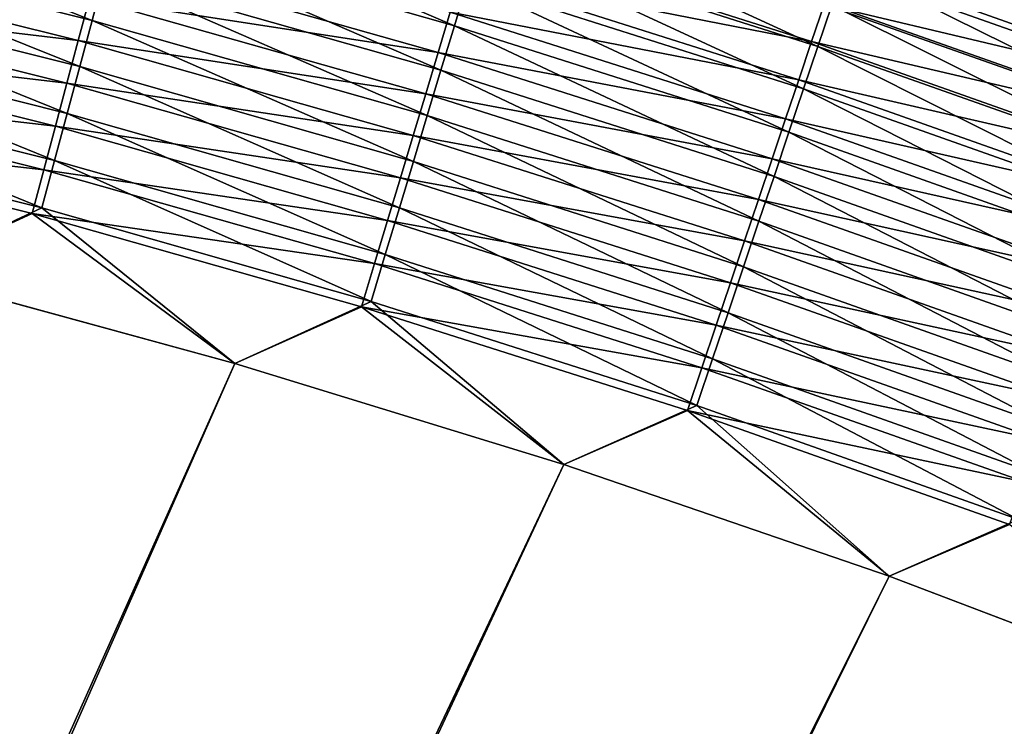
# Model space of a CAD drawing. Header units: metres. Extents: x -1 to 1402, y -1402 to 1.
# Tile 386 of 444: x 979 to 1014, y -181 to -156. Entities that reach past the tile are written whole.
import ezdxf

# ---------------------------------------------------------------- set-up
doc = ezdxf.new("R2010")
doc.units = ezdxf.units.M

msp = doc.modelspace()

# ---------------------------------------------------------------- linework, layer by layer
at = {"layer": 'None0'}
for points in [[(982.432434, -151.583496, -500.249329), (994.003845, -156.559311, -500.918549), (982.013, -153.150757, -500.919983)], [(982.432434, -151.583496, -500.249329), (994.472473, -155.00563, -500.247467), (994.003845, -156.559311, -500.918549)], [(969.538574, -151.723465, -501.515411), (981.151672, -156.369476, -502.031677), (969.154663, -153.357773, -502.03241)], [(981.151672, -156.369476, -502.031677), (969.538574, -151.723465, -501.515411), (981.585754, -154.747406, -501.514404)], [(1020.32019, -157.239548, -496.829987), (1008.347839, -152.998795, -496.834351), (1008.802673, -151.649033, -495.810425)], [(1020.32019, -157.239548, -496.829987), (1008.802673, -151.649033, -495.810425), (1020.81897, -155.905045, -495.805389)], [(995.379578, -151.997971, -498.683868), (1006.899353, -157.297287, -499.499451), (994.931335, -153.484222, -499.501892)], [(995.379578, -151.997971, -498.683868), (1007.395203, -155.82579, -498.680878), (1006.899353, -157.297287, -499.499451)], [(982.013, -153.150757, -500.919983), (993.526489, -158.142166, -501.513336), (981.585754, -154.747406, -501.514404)], [(982.013, -153.150757, -500.919983), (994.003845, -156.559311, -500.918549), (993.526489, -158.142166, -501.513336)], [(994.278564, -154.683395, -496.815979), (1006.677917, -157.124329, -496.059814), (994.690491, -153.314178, -496.062531)], [(994.690491, -153.314178, -496.062531), (1006.677917, -157.124329, -496.059814), (1007.12207, -155.803406, -495.240967)], [(1007.55365, -154.519867, -494.359039), (1019.94989, -157.510422, -493.411346), (1007.971741, -153.276352, -493.415955)], [(1019.805237, -158.617035, -497.788147), (1007.878357, -154.391998, -497.79184), (1008.347839, -152.998795, -496.834351)], [(1007.971741, -153.276352, -493.415955), (1019.94989, -157.510422, -493.411346), (1020.392822, -156.323166, -492.408295)], [(1019.805237, -158.617035, -497.788147), (1008.347839, -152.998795, -496.834351), (1020.32019, -157.239548, -496.829987)], [(969.154663, -153.357773, -502.03241), (980.711914, -158.012711, -502.471161), (968.765747, -155.013412, -502.471619)], [(969.154663, -153.357773, -502.03241), (981.151672, -156.369476, -502.031677), (980.711914, -158.012711, -502.471161)], [(1006.391785, -158.803619, -500.245514), (994.472473, -155.00563, -500.247467), (994.931335, -153.484222, -499.501892)], [(994.931335, -153.484222, -499.501892), (1006.899353, -157.297287, -499.499451), (1006.391785, -158.803619, -500.245514)], [(968.318359, -155.612106, -499.551178), (980.661743, -157.086929, -499.145996), (968.675476, -154.086884, -499.146637)], [(968.675476, -154.086884, -499.146637), (980.661743, -157.086929, -499.145996), (981.060486, -155.592606, -498.669556)], [(981.060486, -155.592606, -498.669556), (993.426208, -157.516403, -498.120789), (981.453064, -154.121689, -498.12207)], [(981.453064, -154.121689, -498.12207), (993.426208, -157.516403, -498.120789), (993.856873, -156.085037, -497.502686)], [(993.856873, -156.085037, -497.502686), (1006.222046, -158.480011, -496.813751), (994.278564, -154.683395, -496.815979)], [(994.278564, -154.683395, -496.815979), (1006.222046, -158.480011, -496.813751), (1006.677917, -157.124329, -496.059814)], [(1007.12207, -155.803406, -495.240967), (1019.491211, -158.739883, -494.355072), (1007.55365, -154.519867, -494.359039)], [(1007.878357, -154.391998, -497.79184), (1019.27533, -160.034683, -498.677795), (1007.395203, -155.82579, -498.680878)], [(1007.55365, -154.519867, -494.359039), (1019.491211, -158.739883, -494.355072), (1019.94989, -157.510422, -493.411346)], [(1019.27533, -160.034683, -498.677795), (1007.878357, -154.391998, -497.79184), (1019.805237, -158.617035, -497.788147)], [(968.765747, -155.013412, -502.471619), (980.267639, -159.672928, -502.832153), (968.372803, -156.686127, -502.832428)], [(968.765747, -155.013412, -502.471619), (980.711914, -158.012711, -502.471161), (980.267639, -159.672928, -502.832153)], [(993.041504, -159.750214, -502.030914), (981.151672, -156.369476, -502.031677), (981.585754, -154.747406, -501.514404)], [(981.585754, -154.747406, -501.514404), (993.526489, -158.142166, -501.513336), (993.041504, -159.750214, -502.030914)], [(994.472473, -155.00563, -500.247467), (1005.873413, -160.341934, -500.917023), (994.003845, -156.559311, -500.918549)], [(1005.873413, -160.341934, -500.917023), (994.472473, -155.00563, -500.247467), (1006.391785, -158.803619, -500.245514)], [(980.257751, -158.600769, -499.550751), (968.318359, -155.612106, -499.551178), (967.95752, -157.153091, -499.883453)], [(980.661743, -157.086929, -499.145996), (968.318359, -155.612106, -499.551178), (980.257751, -158.600769, -499.550751)], [(980.661743, -157.086929, -499.145996), (992.987488, -158.974625, -498.66861), (981.060486, -155.592606, -498.669556)], [(981.060486, -155.592606, -498.669556), (992.987488, -158.974625, -498.66861), (993.426208, -157.516403, -498.120789)], [(993.426208, -157.516403, -498.120789), (1005.755432, -159.867783, -497.500916), (993.856873, -156.085037, -497.502686)], [(993.856873, -156.085037, -497.502686), (1005.755432, -159.867783, -497.500916), (1006.222046, -158.480011, -496.813751)], [(1006.677917, -157.124329, -496.059814), (1019.0177, -160.008972, -495.237579), (1007.12207, -155.803406, -495.240967)], [(1007.395203, -155.82579, -498.680878), (1018.731506, -161.489639, -499.496918), (1006.899353, -157.297287, -499.499451)], [(1007.12207, -155.803406, -495.240967), (1019.0177, -160.008972, -495.237579), (1019.491211, -158.739883, -494.355072)], [(1007.395203, -155.82579, -498.680878), (1019.27533, -160.034683, -498.677795), (1018.731506, -161.489639, -499.496918)], [(981.151672, -156.369476, -502.031677), (992.550171, -161.379257, -502.470673), (980.711914, -158.012711, -502.471161)], [(992.550171, -161.379257, -502.470673), (981.151672, -156.369476, -502.031677), (993.041504, -159.750214, -502.030914)], [(979.819946, -161.345901, -503.113953), (967.976868, -158.371704, -503.114105), (968.372803, -156.686127, -502.832428)], [(968.372803, -156.686127, -502.832428), (980.267639, -159.672928, -502.832153), (979.819946, -161.345901, -503.113953)], [(994.003845, -156.559311, -500.918549), (1005.345337, -161.909149, -501.512207), (993.526489, -158.142166, -501.513336)], [(994.003845, -156.559311, -500.918549), (1005.873413, -160.341934, -500.917023), (1005.345337, -161.909149, -501.512207)], [(967.593933, -158.705887, -500.142883), (979.849609, -160.130249, -499.88324), (967.95752, -157.153091, -499.883453)], [(967.95752, -157.153091, -499.883453), (979.849609, -160.130249, -499.88324), (980.257751, -158.600769, -499.550751)], [(992.541809, -160.45607, -499.145325), (980.661743, -157.086929, -499.145996), (980.257751, -158.600769, -499.550751)], [(992.987488, -158.974625, -498.66861), (980.661743, -157.086929, -499.145996), (992.541809, -160.45607, -499.145325)], [(1006.222046, -158.480011, -496.813751), (1018.530457, -161.315048, -496.056976), (1006.677917, -157.124329, -496.059814)], [(1006.677917, -157.124329, -496.059814), (1018.530457, -161.315048, -496.056976), (1019.0177, -160.008972, -495.237579)], [(992.987488, -158.974625, -498.66861), (1005.278931, -161.285004, -498.119415), (993.426208, -157.516403, -498.120789)], [(993.426208, -157.516403, -498.120789), (1005.278931, -161.285004, -498.119415), (1005.755432, -159.867783, -497.500916)], [(1006.899353, -157.297287, -499.499451), (1018.174744, -162.979065, -500.243469), (1006.391785, -158.803619, -500.245514)], [(1006.899353, -157.297287, -499.499451), (1018.731506, -161.489639, -499.496918), (1018.174744, -162.979065, -500.243469)], [(980.711914, -158.012711, -502.471161), (992.053772, -163.025146, -502.831848), (980.267639, -159.672928, -502.832153)], [(980.711914, -158.012711, -502.471161), (992.550171, -161.379257, -502.470673), (992.053772, -163.025146, -502.831848)], [(993.526489, -158.142166, -501.513336), (1004.808838, -163.501312, -502.030121), (993.041504, -159.750214, -502.030914)], [(993.526489, -158.142166, -501.513336), (1005.345337, -161.909149, -501.512207), (1004.808838, -163.501312, -502.030121)], [(967.976868, -158.371704, -503.114105), (979.369995, -163.027405, -503.315948), (967.578918, -160.065872, -503.31601)], [(979.369995, -163.027405, -503.315948), (967.976868, -158.371704, -503.114105), (979.819946, -161.345901, -503.113953)], [(1005.755432, -159.867783, -497.500916), (1018.030334, -162.655502, -496.811432), (1006.222046, -158.480011, -496.813751)], [(1006.222046, -158.480011, -496.813751), (1018.030334, -162.655502, -496.811432), (1018.530457, -161.315048, -496.056976)], [(979.438354, -161.671478, -500.142792), (967.593933, -158.705887, -500.142883), (967.228516, -160.266617, -500.328827)], [(979.849609, -160.130249, -499.88324), (967.593933, -158.705887, -500.142883), (979.438354, -161.671478, -500.142792)], [(979.849609, -160.130249, -499.88324), (992.090271, -161.956863, -499.550323), (980.257751, -158.600769, -499.550751)], [(980.257751, -158.600769, -499.550751), (992.090271, -161.956863, -499.550323), (992.541809, -160.45607, -499.145325)], [(1017.606201, -164.500137, -500.915436), (1005.873413, -160.341934, -500.917023), (1006.391785, -158.803619, -500.245514)], [(1006.391785, -158.803619, -500.245514), (1018.174744, -162.979065, -500.243469), (1017.606201, -164.500137, -500.915436)], [(1004.793457, -162.728851, -498.667572), (992.987488, -158.974625, -498.66861), (992.541809, -160.45607, -499.145325)], [(1005.278931, -161.285004, -498.119415), (992.987488, -158.974625, -498.66861), (1004.793457, -162.728851, -498.667572)], [(980.267639, -159.672928, -502.832153), (991.553528, -164.683685, -503.113831), (979.819946, -161.345901, -503.113953)], [(980.267639, -159.672928, -502.832153), (992.053772, -163.025146, -502.831848), (991.553528, -164.683685, -503.113831)], [(1004.26532, -165.114304, -502.470123), (992.550171, -161.379257, -502.470673), (993.041504, -159.750214, -502.030914)], [(993.041504, -159.750214, -502.030914), (1004.808838, -163.501312, -502.030121), (1004.26532, -165.114304, -502.470123)], [(1005.278931, -161.285004, -498.119415), (1017.518372, -164.02771, -497.499054), (1005.755432, -159.867783, -497.500916)], [(1005.755432, -159.867783, -497.500916), (1017.518372, -164.02771, -497.499054), (1018.030334, -162.655502, -496.811432)], [(967.228516, -160.266617, -500.328827), (974.433777, -165.328979, -500.477753), (979.024963, -163.220566, -500.328796)], [(979.438354, -161.671478, -500.142792), (967.228516, -160.266617, -500.328827), (979.024963, -163.220566, -500.328796)], [(979.369995, -163.027405, -503.315948), (974.433777, -165.328995, -503.477753), (967.578918, -160.065872, -503.31601)], [(991.634094, -163.47316, -499.882965), (979.849609, -160.130249, -499.88324), (979.438354, -161.671478, -500.142792)], [(992.090271, -161.956863, -499.550323), (979.849609, -160.130249, -499.88324), (991.634094, -163.47316, -499.882965)], [(992.090271, -161.956863, -499.550323), (1004.300232, -164.195679, -499.144592), (992.541809, -160.45607, -499.145325)], [(992.541809, -160.45607, -499.145325), (1004.300232, -164.195679, -499.144592), (1004.793457, -162.728851, -498.667572)], [(1005.873413, -160.341934, -500.917023), (1017.026917, -166.049789, -501.511017), (1005.345337, -161.909149, -501.512207)], [(1017.026917, -166.049789, -501.511017), (1005.873413, -160.341934, -500.917023), (1017.606201, -164.500137, -500.915436)], [(991.050781, -166.350693, -503.315918), (979.369995, -163.027405, -503.315948), (979.819946, -161.345901, -503.113953)], [(979.819946, -161.345901, -503.113953), (991.553528, -164.683685, -503.113831), (991.050781, -166.350693, -503.315918)], [(1016.995544, -165.429062, -498.11795), (1005.278931, -161.285004, -498.119415), (1004.793457, -162.728851, -498.667572)], [(1017.518372, -164.02771, -497.499054), (1005.278931, -161.285004, -498.119415), (1016.995544, -165.429062, -498.11795)], [(991.174377, -165.001114, -500.14267), (979.438354, -161.671478, -500.142792), (979.024963, -163.220566, -500.328796)], [(991.634094, -163.47316, -499.882965), (979.438354, -161.671478, -500.142792), (991.174377, -165.001114, -500.14267)], [(992.550171, -161.379257, -502.470673), (1003.716187, -166.743958, -502.831543), (992.053772, -163.025146, -502.831848)], [(1003.716187, -166.743958, -502.831543), (992.550171, -161.379257, -502.470673), (1004.26532, -165.114304, -502.470123)], [(1003.800598, -165.681702, -499.549835), (992.090271, -161.956863, -499.550323), (991.634094, -163.47316, -499.882965)], [(1004.300232, -164.195679, -499.144592), (992.090271, -161.956863, -499.550323), (1003.800598, -165.681702, -499.549835)], [(1005.345337, -161.909149, -501.512207), (1016.438477, -167.624146, -502.029266), (1004.808838, -163.501312, -502.030121)], [(1005.345337, -161.909149, -501.512207), (1017.026917, -166.049789, -501.511017), (1016.438477, -167.624146, -502.029266)], [(1004.300232, -164.195679, -499.144592), (1016.462891, -166.856766, -498.666504), (1004.793457, -162.728851, -498.667572)], [(1004.793457, -162.728851, -498.667572), (1016.462891, -166.856766, -498.666504), (1016.995544, -165.429062, -498.11795)], [(986.21344, -168.541031, -503.477753), (974.433777, -165.328995, -503.477753), (979.369995, -163.027405, -503.315948)], [(991.050781, -166.350693, -503.315918), (986.21344, -168.541031, -503.477753), (979.369995, -163.027405, -503.315948)], [(992.053772, -163.025146, -502.831848), (1003.162842, -168.386154, -503.113678), (991.553528, -164.683685, -503.113831)], [(992.053772, -163.025146, -502.831848), (1003.716187, -166.743958, -502.831543), (1003.162842, -168.386154, -503.113678)], [(974.433777, -165.328979, -500.477753), (986.21344, -168.541031, -500.477753), (979.024963, -163.220566, -500.328796)], [(979.024963, -163.220566, -500.328796), (986.21344, -168.541031, -500.477753), (990.712341, -166.53688, -500.328766)], [(991.174377, -165.001114, -500.14267), (979.024963, -163.220566, -500.328796), (990.712341, -166.53688, -500.328766)], [(1003.295776, -167.183075, -499.88269), (991.634094, -163.47316, -499.882965), (991.174377, -165.001114, -500.14267)], [(1003.800598, -165.681702, -499.549835), (991.634094, -163.47316, -499.882965), (1003.295776, -167.183075, -499.88269)], [(1004.808838, -163.501312, -502.030121), (1015.842285, -169.219086, -502.469574), (1004.26532, -165.114304, -502.470123)], [(1004.808838, -163.501312, -502.030121), (1016.438477, -167.624146, -502.029266), (1015.842285, -169.219086, -502.469574)], [(1015.921753, -168.307205, -499.143829), (1004.300232, -164.195679, -499.144592), (1003.800598, -165.681702, -499.549835)], [(1016.462891, -166.856766, -498.666504), (1004.300232, -164.195679, -499.144592), (1015.921753, -168.307205, -499.143829)], [(991.553528, -164.683685, -503.113831), (1002.606628, -170.036728, -503.315887), (991.050781, -166.350693, -503.315918)], [(991.553528, -164.683685, -503.113831), (1003.162842, -168.386154, -503.113678), (1002.606628, -170.036728, -503.315887)], [(1002.787109, -168.695999, -500.142548), (991.174377, -165.001114, -500.14267), (990.712341, -166.53688, -500.328766)], [(1003.295776, -167.183075, -499.88269), (991.174377, -165.001114, -500.14267), (1002.787109, -168.695999, -500.142548)], [(1015.239929, -170.830536, -502.831207), (1003.716187, -166.743958, -502.831543), (1004.26532, -165.114304, -502.470123)], [(1004.26532, -165.114304, -502.470123), (1015.842285, -169.219086, -502.469574), (1015.239929, -170.830536, -502.831207)], [(759.270203, -676.616821, -500.477753), (986.21344, -168.541031, -500.477753), (974.433777, -165.328979, -500.477753)], [(974.433777, -165.328995, -503.477753), (986.21344, -168.541031, -503.477753), (762.366577, -676.864197, -503.477753)], [(1015.373535, -169.776627, -499.549347), (1003.800598, -165.681702, -499.549835), (1003.295776, -167.183075, -499.88269)], [(1015.921753, -168.307205, -499.143829), (1003.800598, -165.681702, -499.549835), (1015.373535, -169.776627, -499.549347)], [(997.883667, -172.126511, -503.477753), (986.21344, -168.541031, -503.477753), (991.050781, -166.350693, -503.315918)], [(986.21344, -168.541031, -500.477753), (997.883667, -172.126526, -500.477753), (990.712341, -166.53688, -500.328766)], [(990.712341, -166.53688, -500.328766), (997.883667, -172.126526, -500.477753), (1002.275818, -170.216644, -500.328735)], [(990.712341, -166.53688, -500.328766), (1002.275818, -170.216644, -500.328735), (1002.787109, -168.695999, -500.142548)], [(1002.606628, -170.036728, -503.315887), (997.883667, -172.126511, -503.477753), (991.050781, -166.350693, -503.315918)], [(1003.716187, -166.743958, -502.831543), (1014.632935, -172.454376, -503.113525), (1003.162842, -168.386154, -503.113678)], [(1014.632935, -172.454376, -503.113525), (1003.716187, -166.743958, -502.831543), (1015.239929, -170.830536, -502.831207)], [(1014.819702, -171.261246, -499.882416), (1003.295776, -167.183075, -499.88269), (1002.787109, -168.695999, -500.142548)], [(1015.373535, -169.776627, -499.549347), (1003.295776, -167.183075, -499.88269), (1014.819702, -171.261246, -499.882416)], [(997.883667, -172.126526, -500.477753), (986.21344, -168.541031, -500.477753), (759.270203, -676.616821, -500.477753)], [(986.21344, -168.541031, -503.477753), (997.883667, -172.126511, -503.477753), (762.366577, -676.864197, -503.477753)], [(1002.275818, -170.216644, -500.328735), (1014.261536, -172.757278, -500.142395), (1002.787109, -168.695999, -500.142548)], [(1003.162842, -168.386154, -503.113678), (1014.022888, -174.086533, -503.315857), (1002.606628, -170.036728, -503.315887)], [(1002.787109, -168.695999, -500.142548), (1014.261536, -172.757278, -500.142395), (1014.819702, -171.261246, -499.882416)], [(1003.162842, -168.386154, -503.113678), (1014.632935, -172.454376, -503.113525), (1014.022888, -174.086533, -503.315857)], [(1009.429382, -176.08992, -503.477753), (997.883667, -172.126511, -503.477753), (1002.606628, -170.036728, -503.315887)], [(1014.022888, -174.086533, -503.315857), (1009.429382, -176.08992, -503.477753), (1002.606628, -170.036728, -503.315887)], [(997.883667, -172.126526, -500.477753), (1009.429382, -176.089951, -500.477753), (1002.275818, -170.216644, -500.328735)], [(1002.275818, -170.216644, -500.328735), (1009.429382, -176.089951, -500.477753), (1013.700562, -174.260971, -500.328705)], [(1014.261536, -172.757278, -500.142395), (1002.275818, -170.216644, -500.328735), (1013.700562, -174.260971, -500.328705)], [(1009.429382, -176.089951, -500.477753), (997.883667, -172.126526, -500.477753), (759.270203, -676.616821, -500.477753)], [(762.366577, -676.864197, -503.477753), (997.883667, -172.126511, -503.477753), (1009.429382, -176.08992, -503.477753)], [(1020.835327, -180.43576, -503.477753), (1009.429382, -176.08992, -503.477753), (1014.022888, -174.086533, -503.315857)], [(1009.429382, -176.089951, -500.477753), (1020.835388, -180.435776, -500.477753), (1013.700562, -174.260971, -500.328705)], [(759.270203, -676.616821, -500.477753), (1020.835388, -180.435776, -500.477753), (1009.429382, -176.089951, -500.477753)], [(1009.429382, -176.08992, -503.477753), (1020.835327, -180.43576, -503.477753), (762.366577, -676.864197, -503.477753)], [(1032.086548, -185.168472, -500.477753), (1020.835388, -180.435776, -500.477753), (759.270203, -676.616821, -500.477753)], [(1020.835327, -180.43576, -503.477753), (1032.086548, -185.168488, -503.477753), (762.366577, -676.864197, -503.477753)]]:
    msp.add_3dface(points, dxfattribs=at)

doc.saveas('drawing.dxf')
